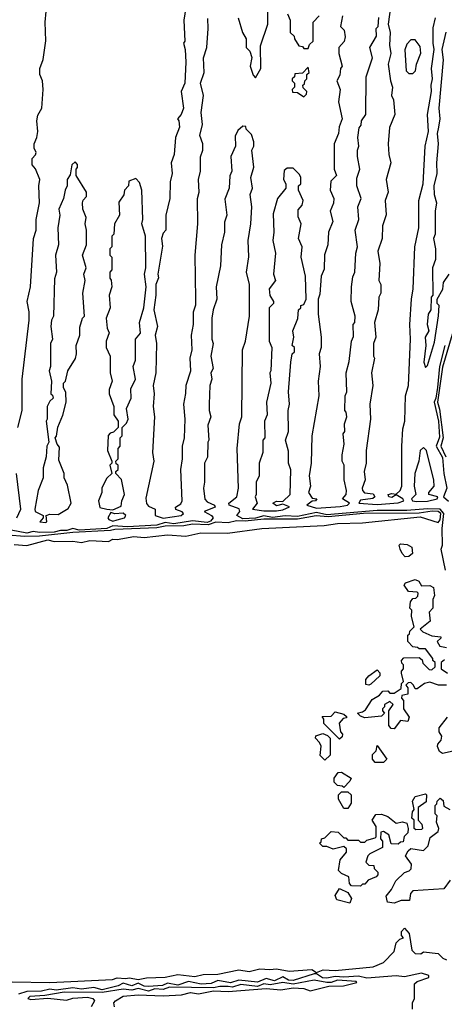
# Model space of a CAD drawing. Extents: x 2737310 to 2869991, y 870230 to 1012730.
# Tile 274 of 479: x 2774341 to 2776364, y 952108 to 956797. Entities that reach past the tile are written whole.
import ezdxf

# ---------------------------------------------------------------- set-up
doc = ezdxf.new("R2010")
doc.units = 0

msp = doc.modelspace()

# ---------------------------------------------------------------- linework, layer by layer
at = {"layer": '0CON02XD'}
for points in [[(2775382.5, 956805), (2775402.5, 956735), (2775420, 956705), (2775420, 956665), (2775437, 956647), (2775447, 956617), (2775440, 956575), (2775453, 956533), (2775465, 956520), (2775490, 956565), (2775488.3, 956671.7), (2775523.3, 956775), (2775523.6, 956916.4)], [(2776113.6, 956903.6), (2776097.5, 956775), (2776106.2, 956735), (2776102.5, 956675), (2776108.8, 956635), (2776096.7, 956585), (2776107.5, 956505), (2776117.5, 956475), (2776112.5, 956435), (2776122.5, 956415), (2776128.8, 956345), (2776103, 956283), (2776097.5, 956205), (2776100, 956155), (2776110, 956115), (2776087.5, 956035), (2776097.5, 955975), (2776082.5, 955935), (2776087, 955867), (2776070, 955815), (2776067.5, 955755), (2776047.5, 955695), (2776056.7, 955635), (2776052.5, 955555), (2776062.5, 955535), (2776062.5, 955495), (2776052.5, 955475), (2776050, 955415), (2776032.5, 955355), (2776037.5, 955285), (2776027.5, 955255), (2776027.5, 955195), (2776032.5, 955185), (2776017.5, 955115), (2776023.3, 955055), (2776010, 954965), (2776012.5, 954895), (2775992.5, 954745), (2775992.5, 954685), (2775983.3, 954645), (2775987.5, 954605), (2775973.3, 954565), (2775974.1, 954554.1), (2775983.9, 954543.9), (2776025, 954538.6), (2776033.8, 954525), (2776024.1, 954515.9), (2775965, 954508), (2775957.5, 954495), (2776045, 954488.2), (2776145, 954495.7), (2776171.2, 954505), (2776166.7, 954515), (2776135, 954533.3), (2776115, 954521.4), (2776100, 954525), (2776096.7, 954535), (2776115, 954540.8), (2776135, 954536.7), (2776153.3, 954555), (2776161.2, 954575), (2776161.2, 954765), (2776167.5, 954847.5), (2776176.7, 954885), (2776180, 955005), (2776193.3, 955055), (2776203.3, 955275), (2776200, 955345), (2776207.5, 955465), (2776216.7, 955515), (2776223.3, 955715), (2776242.5, 955805), (2776243.3, 955935), (2776263.3, 956015), (2776273.8, 956195), (2776288.8, 956265), (2776283.8, 956345), (2776303.3, 956455), (2776301.2, 956485), (2776307.5, 956515), (2776303.3, 956565), (2776316.7, 956655), (2776311.2, 956685), (2776312, 956758), (2776322.5, 956805)], [(2774332.5, 954855), (2774353.3, 954935), (2774353.3, 955085), (2774386.7, 955365), (2774386.7, 955405), (2774377.5, 955455), (2774393.3, 955525), (2774407.5, 955755), (2774420, 955795), (2774420, 955845), (2774436.2, 955925), (2774432.5, 956005), (2774437.5, 956035), (2774417, 956087), (2774400, 956105), (2774400, 956135), (2774417, 956153), (2774420, 956165), (2774410, 956185), (2774410, 956205), (2774422.5, 956235), (2774427.5, 956265), (2774422.5, 956315), (2774428.3, 956341.7), (2774446.7, 956375), (2774453.3, 956465), (2774450, 956505), (2774437.5, 956535), (2774437.5, 956565), (2774453, 956607), (2774466.4, 956696.4), (2774462.5, 956785), (2774467.5, 956835)], [(2775133.3, 956855), (2775123.3, 956795), (2775127.5, 956695), (2775122.5, 956685), (2775130, 956655), (2775132.5, 956595), (2775127.5, 956495), (2775110, 956455), (2775122.5, 956375), (2775110, 956345), (2775092.5, 956325), (2775100, 956315), (2775102.5, 956285), (2775083.6, 956236.4), (2775077.5, 956155), (2775063.3, 956115), (2775067.5, 956065), (2775057.5, 956025), (2775056.7, 955945), (2775037.5, 955865), (2775037.5, 955795), (2775025, 955780), (2775017.5, 955755), (2775021.7, 955718.3), (2775000, 955585), (2775003, 955567), (2774990, 955535), (2774990, 955485), (2774980, 955415), (2774997.5, 955335), (2774987.5, 955295), (2774992.5, 955255), (2774990, 955115), (2774976.7, 955055), (2774982.5, 955015), (2774977.5, 954955), (2774983.3, 954905), (2774973.3, 954735), (2774980, 954695), (2774942.3, 954517.7), (2774945, 954492.5), (2774955, 954480), (2774986.7, 954465), (2774986.7, 954435), (2775025, 954422.5), (2775110, 954435), (2775121.2, 954445), (2775115, 954453.3), (2775085, 954463.8), (2775083.3, 954475), (2775108.3, 954491.7), (2775116, 954505), (2775108.8, 954655), (2775116.2, 954705), (2775116.2, 954765), (2775126.2, 954805), (2775130, 954895), (2775123.3, 954965), (2775133.6, 955016.4), (2775133.9, 955056.1), (2775156.7, 955125), (2775153.3, 955185), (2775163.3, 955225), (2775160, 955295), (2775170, 955345), (2775170, 955405), (2775180.7, 955439.3), (2775180, 955465), (2775176.7, 955675), (2775190, 955825), (2775188.8, 955945), (2775196.2, 955975), (2775193.3, 956035), (2775203.3, 956075), (2775203, 956143), (2775213.3, 956175), (2775213.3, 956205), (2775200, 956245), (2775213, 956297), (2775206.7, 956355), (2775216.7, 956435), (2775202.5, 956495), (2775220, 956545), (2775217.5, 956615), (2775232.5, 956665), (2775240, 956755), (2775237, 956803)], [(2775617.5, 956825), (2775630, 956795), (2775630, 956735), (2775648.3, 956718.3), (2775650, 956705), (2775671.7, 956671.7), (2775688.3, 956668.3), (2775695, 956660), (2775715, 956660), (2775721.7, 956678.3), (2775740, 956695), (2775740, 956785), (2775767.5, 956815)], [(2775880, 956815), (2775870, 956765), (2775887, 956747), (2775892.5, 956715), (2775887, 956693), (2775862.5, 956665), (2775862.5, 956635), (2775877.5, 956575), (2775870, 956565), (2775867, 956533), (2775852.5, 956505), (2775867.5, 956465), (2775860, 956405), (2775877.5, 956325), (2775863, 956287), (2775860, 956255), (2775840, 956205), (2775840, 956085), (2775850, 956055), (2775823, 956027), (2775820, 955985), (2775837.5, 955945), (2775836.4, 955923.6), (2775820, 955885), (2775832.5, 955835), (2775812.5, 955785), (2775810, 955725), (2775793.6, 955676.4), (2775791.7, 955608.3), (2775777.5, 955575), (2775770.7, 955489.3), (2775763.3, 955465), (2775763.3, 955395), (2775777.5, 955285), (2775777.5, 955235), (2775767.5, 955205), (2775772.5, 955145), (2775763.3, 955075), (2775766.7, 955005), (2775733.3, 954815), (2775730, 954685), (2775720, 954625), (2775727.5, 954575), (2775717.5, 954545), (2775735, 954517.5), (2775756.7, 954515), (2775750, 954505), (2775735, 954503.8), (2775710, 954485), (2775755, 954470.8), (2775867.9, 954477.9), (2775903.3, 954485), (2775913.3, 954495), (2775880, 954515), (2775896.7, 954535), (2775898.8, 954555), (2775887.5, 954605), (2775887.5, 954675), (2775877.5, 954695), (2775877.5, 954725), (2775887.5, 954775), (2775882.5, 954825), (2775890, 954835), (2775888.3, 954871.7), (2775900, 954905), (2775897, 954927), (2775890, 954935), (2775892.5, 955005), (2775900, 955025), (2775897.5, 955115), (2775911.7, 955168.3), (2775922.5, 955265), (2775931.7, 955288.3), (2775930, 955345), (2775937.5, 955355), (2775940, 955385), (2775920, 955455), (2775922.5, 955525), (2775928.3, 955571.7), (2775937.5, 955595), (2775942.5, 955685), (2775950, 955715), (2775940, 955795), (2775957.5, 955845), (2775952.5, 955905), (2775967.5, 955945), (2775947.5, 956005), (2775948.3, 956041.7), (2775962.5, 956085), (2775950, 956145), (2775950, 956175), (2775957.5, 956195), (2775952.5, 956235), (2775958.3, 956281.7), (2775967.5, 956295), (2775970, 956315), (2775990, 956345), (2775992.5, 956525), (2776022.5, 956615), (2776010, 956665), (2776041.7, 956718.3), (2776040, 956755), (2776050, 956765), (2776053, 956807)], [(2776372, 956738), (2776352.5, 956655), (2776358.8, 956605), (2776337.5, 956375), (2776343.8, 956325), (2776336.7, 956285), (2776330, 956255), (2776334.3, 956205), (2776326.7, 956115), (2776328.8, 956065), (2776314, 956006), (2776316.7, 955965), (2776327.5, 955925), (2776320, 955885), (2776320, 955775), (2776313.3, 955755), (2776322.5, 955705), (2776322.5, 955655), (2776307.5, 955615), (2776310, 955485), (2776302.5, 955475), (2776300, 955415), (2776287.5, 955395), (2776283.3, 955345), (2776290, 955315), (2776273.3, 955285), (2776276.7, 955245), (2776267.5, 955165), (2776275, 955140), (2776285, 955150), (2776318.3, 955261.7), (2776337, 955387), (2776340, 955435), (2776330, 955445), (2776330, 955465), (2776357, 955513), (2776360, 955545), (2776387.5, 955585)], [(2776215, 956540), (2776227, 956553), (2776232.5, 956585), (2776253, 956637), (2776248.8, 956668.8), (2776225, 956700), (2776205, 956700), (2776185, 956680), (2776177, 956653), (2776183, 956553), (2776195, 956540), (2776215, 956540)], [(2775695, 956430), (2775708.3, 956441.7), (2775710, 956455), (2775691.7, 956471.7), (2775690, 956485), (2775698.3, 956491.7), (2775700, 956505), (2775710, 956515), (2775710, 956535), (2775720, 956545), (2775715, 956570), (2775688.3, 956541.7), (2775651.7, 956538.3), (2775650, 956525), (2775640, 956515), (2775640, 956505), (2775650, 956495), (2775650, 956475), (2775640, 956465), (2775641.7, 956451.7), (2775665, 956450), (2775695, 956430)], [(2776370, 954175), (2776350, 954275), (2776355.8, 954295), (2776354.3, 954374.3), (2776362.7, 954445), (2776344, 954465), (2776285, 954468), (2776185, 954459.2), (2776045, 954459.7), (2775805, 954439.2), (2775755, 954450), (2775665, 954430), (2775606, 954434), (2775545, 954426), (2775505, 954433.8), (2775465, 954422.6), (2775405, 954419.7), (2775376.2, 954435), (2775390, 954455), (2775387, 954467), (2775340, 954485), (2775337.5, 954495), (2775376.1, 954523.9), (2775383.3, 954565), (2775377.5, 954755), (2775388.3, 954871.7), (2775400, 954905), (2775402.5, 955225), (2775416.7, 955265), (2775436.7, 955385), (2775436.7, 955535), (2775422.5, 955595), (2775433, 955667), (2775430, 955745), (2775443.3, 955825), (2775447.5, 955905), (2775440, 955965), (2775450, 955995), (2775443.3, 956045), (2775456.7, 956095), (2775447.5, 956175), (2775456.4, 956193.6), (2775457.5, 956215), (2775445, 956250), (2775420, 956275), (2775418.3, 956288.3), (2775405, 956290), (2775380.7, 956269.3), (2775368.3, 956241.7), (2775370, 956195), (2775347.5, 956145), (2775352.5, 956075), (2775343, 956053), (2775340, 955995), (2775318.3, 955941.7), (2775327.5, 955865), (2775317, 955833), (2775316.7, 955785), (2775302.5, 955725), (2775297.5, 955625), (2775277.5, 955525), (2775280, 955465), (2775262.5, 955415), (2775257.5, 955375), (2775257.5, 955275), (2775262.5, 955255), (2775252.5, 955195), (2775262.5, 955135), (2775252.5, 955115), (2775257.5, 955085), (2775247.5, 955055), (2775243.3, 954965), (2775243.3, 954935), (2775252.5, 954905), (2775237.5, 954865), (2775242.5, 954795), (2775237.5, 954785), (2775236.4, 954713.6), (2775222.5, 954685), (2775222.5, 954595), (2775216.7, 954565), (2775223, 954513), (2775235, 954500), (2775270, 954485), (2775272.5, 954475), (2775220, 954455), (2775255.5, 954435.5), (2775262.9, 954425), (2775250.8, 954409.2), (2775235, 954402.9), (2775165, 954410), (2775075, 954395.9), (2775035, 954402.5), (2774995, 954389.5), (2774855, 954381.9), (2774785, 954386), (2774756.3, 954373.7), (2774625, 954366.1), (2774595, 954374.4), (2774565.9, 954364.1), (2774535, 954364.6), (2774505, 954356.9), (2774435, 954354), (2774405, 954359.1), (2774375, 954350.7), (2774300, 954365)], [(2774465, 954402), (2774470, 954405), (2774467.5, 954435), (2774485, 954442), (2774525, 954440), (2774571.7, 954468.3), (2774586.1, 954493.9), (2774569.3, 954579.3), (2774552.5, 954615), (2774552.5, 954635), (2774528.3, 954698.3), (2774531.7, 954761.7), (2774520, 954775), (2774510, 954805), (2774517, 954813), (2774523, 954857), (2774547, 954913), (2774562.5, 954975), (2774561.7, 955021.7), (2774550, 955045), (2774550, 955065), (2774560, 955075), (2774570, 955125), (2774607, 955183), (2774612.5, 955205), (2774610, 955245), (2774627.5, 955295), (2774628.3, 955331.7), (2774640, 955375), (2774650, 955385), (2774642.5, 955495), (2774652.5, 955555), (2774647.5, 955585), (2774657.5, 955615), (2774640, 955675), (2774660, 955725), (2774660, 955795), (2774652.5, 955825), (2774657.5, 955855), (2774642.5, 955895), (2774640, 955925), (2774643, 955937), (2774660, 955955), (2774660, 955975), (2774610, 956055), (2774610, 956085), (2774617, 956093), (2774617, 956107), (2774605, 956120), (2774590, 956105), (2774581.7, 956058.3), (2774567.5, 956035), (2774567.5, 956005), (2774557.5, 955985), (2774550, 955945), (2774527.5, 955895), (2774532.5, 955865), (2774522.5, 955805), (2774526.7, 955725), (2774512.5, 955675), (2774516.7, 955595), (2774507, 955563), (2774502.5, 955385), (2774493.6, 955366.4), (2774490, 955335), (2774497.5, 955275), (2774487.5, 955255), (2774487.5, 955145), (2774482.5, 955125), (2774492.5, 955075), (2774490, 955015), (2774498.3, 955008.3), (2774500, 954995), (2774485, 954980), (2774472.5, 954955), (2774472.5, 954895), (2774467.5, 954885), (2774480, 954785), (2774470, 954765), (2774467.5, 954715), (2774453, 954663), (2774452.5, 954615), (2774430, 954555), (2774413.8, 954465), (2774414.3, 954454.3), (2774452.5, 954435), (2774453.3, 954425), (2774437.5, 954405), (2774465, 954402)], [(2775565, 954457.5), (2775595, 954463.3), (2775627.5, 954477.5), (2775595, 954490), (2775565, 954481.4), (2775547.5, 954495), (2775565, 954504), (2775595, 954502.5), (2775630, 954535), (2775633, 954653), (2775622.5, 954685), (2775621.7, 954741.7), (2775607.5, 954795), (2775622.5, 954835), (2775620, 954935), (2775627.5, 954965), (2775622.5, 955025), (2775632.5, 955165), (2775640, 955205), (2775650, 955215), (2775650, 955235), (2775640, 955245), (2775647.5, 955285), (2775642.5, 955315), (2775667, 955373), (2775670, 955415), (2775680, 955425), (2775680, 955435), (2775695, 955440), (2775706.7, 955465), (2775702.5, 955575), (2775682.5, 955665), (2775687.5, 955715), (2775670, 955755), (2775682.5, 955825), (2775668.3, 955858.3), (2775668.3, 955891.7), (2775687, 955913), (2775692.5, 955935), (2775670, 955985), (2775670, 956005), (2775680, 956015), (2775680, 956045), (2775675, 956060), (2775645, 956090), (2775615, 956090), (2775601.7, 956078.3), (2775597.5, 956035), (2775610, 956015), (2775610, 955995), (2775570, 955945), (2775548.3, 955871.7), (2775552.5, 955785), (2775547.5, 955745), (2775560, 955685), (2775550, 955585), (2775560, 955555), (2775530, 955515), (2775533, 955483), (2775550, 955455), (2775550, 955445), (2775530, 955425), (2775530, 955265), (2775542.5, 955235), (2775537.5, 955125), (2775532.5, 955115), (2775537.5, 955065), (2775517.5, 954975), (2775520, 954915), (2775507.5, 954885), (2775510, 954805), (2775500, 954795), (2775500, 954735), (2775482.5, 954685), (2775482.5, 954625), (2775467.5, 954595), (2775467.5, 954535), (2775462.5, 954525), (2775473.3, 954495), (2775450, 954465), (2775505, 954458), (2775565, 954457.5)], [(2774785, 954462.5), (2774825, 954480), (2774827.5, 954505), (2774840, 954535), (2774827, 954607), (2774800, 954635), (2774800, 954645), (2774810, 954655), (2774810, 954675), (2774801.7, 954681.7), (2774800, 954695), (2774810, 954705), (2774810, 954755), (2774820, 954765), (2774820, 954805), (2774830, 954815), (2774830, 954855), (2774850, 954875), (2774857.5, 954895), (2774850, 954945), (2774872.5, 954995), (2774870.7, 955039.3), (2774892.5, 955085), (2774882.5, 955145), (2774892.5, 955175), (2774892.5, 955275), (2774916.4, 955303.6), (2774912.5, 955355), (2774933.3, 955425), (2774943.3, 955525), (2774936.7, 955585), (2774942.5, 955615), (2774940, 955765), (2774922.5, 955825), (2774927.5, 955845), (2774922.5, 955985), (2774911.7, 956021.7), (2774895, 956040), (2774861.7, 956028.3), (2774860, 956005), (2774840, 955985), (2774837, 955963), (2774813, 955927), (2774817.5, 955865), (2774792.5, 955825), (2774790, 955775), (2774780, 955765), (2774780, 955715), (2774770, 955705), (2774770, 955675), (2774780, 955665), (2774780, 955605), (2774770, 955595), (2774770, 955565), (2774777, 955557), (2774780, 955525), (2774767.5, 955485), (2774772.5, 955425), (2774752.5, 955375), (2774758.3, 955328.3), (2774767.5, 955305), (2774752.5, 955265), (2774752.5, 955235), (2774772.5, 955195), (2774772.5, 955115), (2774782.5, 955075), (2774767.5, 955035), (2774767.5, 955015), (2774790, 954955), (2774790, 954915), (2774810, 954885), (2774810, 954855), (2774788.3, 954831.7), (2774771.7, 954828.3), (2774763, 954817), (2774760, 954745), (2774780, 954695), (2774780, 954685), (2774770, 954675), (2774780, 954635), (2774757, 954613), (2774733, 954567), (2774732.5, 954545), (2774717.5, 954505), (2774723.6, 954473.6), (2774756.2, 954466.2), (2774785, 954462.5)], [(2776422.3, 955367.7), (2776355, 955142.5), (2776332.1, 954975), (2776342.1, 954942.1), (2776359.4, 954805), (2776348.5, 954765), (2776372.2, 954715)], [(2776366.2, 955245), (2776341.1, 955145), (2776332.2, 955045), (2776324.6, 954995), (2776315.4, 954975), (2776336.9, 954885), (2776342.2, 954807.8), (2776325.7, 954765), (2776355, 954712.5), (2776361.8, 954635), (2776376.5, 954565), (2776361.2, 954525), (2776385, 954504.6)], [(2776231.7, 954501.7), (2776285, 954503.8), (2776330, 954515), (2776333.3, 954525), (2776291.2, 954535), (2776291.2, 954545), (2776316, 954575), (2776313.9, 954603.9), (2776280, 954745), (2776265, 954760), (2776250, 954745), (2776242.5, 954695), (2776224.1, 954635.9), (2776220, 954575), (2776228.8, 954535), (2776208.8, 954515), (2776212.5, 954505), (2776231.7, 954501.7)], [(2774327.1, 954425), (2774347.1, 954465), (2774326.7, 954635)], [(2774315, 954298), (2774375, 954293.3), (2774475, 954320), (2774505, 954312), (2774595, 954313.8), (2774635, 954306.7), (2774675, 954316), (2774765, 954312.5), (2774785, 954323.3), (2774805, 954321.2), (2774885, 954335.8), (2774935, 954330), (2775045, 954344.2), (2775133, 954337), (2775205, 954353.8), (2775331.7, 954351.7), (2775495, 954372.9), (2775792.3, 954387.7), (2775855, 954398.1), (2775975, 954401.1), (2776249.2, 954429.2), (2776335, 954402), (2776345.3, 954414.7), (2776347.9, 954445), (2776335, 954455.3), (2776306, 954456), (2776245, 954446.9), (2775980, 954445), (2775811.2, 954428.8), (2775753.7, 954433.7), (2775665, 954418), (2775505, 954418.2), (2775415, 954408.2), (2775375, 954410.4), (2775335, 954401.1), (2775275, 954404.4), (2775239.3, 954390.7), (2775165, 954394.5), (2775123.4, 954386.6), (2775035, 954385.4), (2774995, 954377.3), (2774795, 954369.6), (2774774.2, 954364.2), (2774595, 954354.4), (2774435, 954337.8), (2774365, 954335.4), (2774285, 954342.5)], [(2774785, 954409.2), (2774805, 954414.4), (2774840, 954425), (2774847.5, 954435), (2774835, 954446.2), (2774795, 954443.8), (2774775, 954450), (2774761.2, 954425), (2774766.1, 954416.1), (2774785, 954409.2)], [(2776178.3, 954238.3), (2776163.9, 954253.9), (2776153.3, 954275), (2776150, 954295), (2776155, 954300), (2776187, 954297), (2776210, 954285), (2776212.5, 954255), (2776195, 954240), (2776178.3, 954238.3)], [(2776375, 953627.5), (2776337, 953627), (2776295, 953642.5), (2776270, 953635), (2776235, 953610), (2776225, 953610), (2776218.3, 953628.3), (2776205, 953640), (2776191.7, 953638.3), (2776181.7, 953628.3), (2776190, 953615), (2776190, 953585), (2776161.7, 953578.3), (2776160, 953565), (2776170, 953555), (2776170, 953515), (2776197.5, 953475), (2776190, 953455), (2776155, 953460), (2776125, 953420), (2776111.7, 953421.7), (2776100, 953435), (2776100, 953505), (2776120, 953535), (2776105, 953550), (2776080, 953535), (2776080, 953525), (2776070, 953515), (2776070, 953505), (2776080, 953495), (2776065, 953480), (2775985, 953472.5), (2775965, 953480), (2775950, 953495), (2775975, 953500), (2775989.3, 953510.7), (2776020.7, 953559.3), (2776055, 953580), (2776071.7, 953598.3), (2776095, 953600), (2776105, 953590), (2776125, 953590), (2776158.3, 953611.7), (2776160, 953635), (2776170, 953645), (2776160, 953685), (2776160, 953695), (2776170, 953705), (2776170, 953725), (2776161.7, 953731.7), (2776160, 953745), (2776171.7, 953758.3), (2776245, 953760), (2776258.3, 953748.3), (2776261.7, 953731.7), (2776291.7, 953701.7), (2776305, 953700), (2776320, 953715), (2776320, 953735), (2776310, 953745), (2776310, 953755), (2776275, 953800), (2776245, 953800), (2776237, 953807), (2776215, 953810), (2776190, 953835), (2776190, 953865), (2776198.3, 953871.7), (2776200, 953885), (2776220, 953905), (2776207.5, 953955), (2776210, 953985), (2776200, 953995), (2776202.5, 954025), (2776215, 954040), (2776228.3, 954041.7), (2776238.3, 954051.7), (2776240, 954065), (2776235, 954070), (2776193.6, 954073.6), (2776173, 954103), (2776180, 954115), (2776225, 954130), (2776243, 954123), (2776255, 954100), (2776295, 954102.5), (2776313, 954093), (2776317.5, 954055), (2776310, 954035), (2776310, 953995), (2776292.5, 953975), (2776297, 953933), (2776250, 953895), (2776261.7, 953881.7), (2776305, 953862.5), (2776348.3, 953858.3), (2776348.3, 953851.7), (2776330, 953835), (2776343, 953813), (2776375, 953807.5)], [(2776365, 953747.5), (2776350, 953735), (2776350, 953705), (2776380, 953685)], [(2776005, 953627.5), (2775990.7, 953630.7), (2775990, 953655), (2776005, 953672.5), (2776045, 953700), (2776057, 953687), (2776057.5, 953672.5), (2776015, 953632.5), (2776005, 953627.5)], [(2775865, 953370), (2775790, 953445), (2775790, 953465), (2775781.7, 953478.3), (2775825, 953480), (2775845, 953500), (2775885, 953490), (2775898.3, 953478.3), (2775898.3, 953471.7), (2775881.7, 953468.3), (2775863, 953447), (2775870, 953405), (2775880, 953395), (2775878.3, 953381.7), (2775865, 953370)], [(2776407, 953313), (2776355, 953302.5), (2776341.7, 953311.7), (2776332.5, 953335), (2776333, 953347), (2776350, 953365), (2776352.5, 953385), (2776340, 953405), (2776340, 953425), (2776380, 953475)], [(2775795, 953270), (2775773, 953293), (2775777, 953337), (2775770, 953355), (2775750, 953375), (2775753, 953387), (2775785, 953397.5), (2775808.3, 953388.3), (2775820, 953375), (2775820, 953295), (2775795, 953270)], [(2776075, 953260), (2776035, 953260), (2776022.5, 953275), (2776023, 953297), (2776040, 953315), (2776045, 953340), (2776090, 953275), (2776075, 953260)], [(2775885, 953140), (2775877, 953147), (2775855, 953150), (2775840, 953165), (2775840, 953185), (2775858.3, 953211.7), (2775875, 953212.5), (2775920, 953185), (2775915, 953170), (2775885, 953140)], [(2775905, 953040), (2775885, 953040), (2775860, 953085), (2775860, 953105), (2775875, 953120), (2775905, 953120), (2775920, 953105), (2775920, 953065), (2775905, 953040)], [(2776133.6, 952696.4), (2776173.9, 952736.1), (2776197, 952743), (2776207, 952753), (2776207.5, 952775), (2776180, 952815), (2776191.7, 952838.3), (2776205, 952850), (2776265, 952840), (2776287, 952863), (2776297.5, 952902.5), (2776335, 952930), (2776337.5, 952945), (2776327.5, 952975), (2776330, 953005), (2776320, 953015), (2776320, 953055), (2776328.3, 953061.7), (2776330, 953075), (2776345, 953090), (2776358.3, 953078.3), (2776361.7, 953051.7), (2776390, 953035)], [(2776228.3, 952938.3), (2776220, 952945), (2776220, 952985), (2776210, 952995), (2776212.5, 953025), (2776220, 953035), (2776212.5, 953075), (2776225, 953097.5), (2776275, 953110), (2776280, 953105), (2776278.3, 953071.7), (2776240, 953045), (2776240, 952985), (2776257.5, 952965), (2776260, 952945), (2776255, 952940), (2776228.3, 952938.3)], [(2775965, 952670), (2775921.7, 952671.7), (2775913, 952683), (2775910, 952715), (2775875, 952730), (2775860, 952745), (2775867.5, 952795), (2775898.3, 952831.7), (2775898.3, 952848.3), (2775885, 952860), (2775835, 952846.7), (2775805, 952860), (2775785, 952860), (2775770, 952875), (2775778.3, 952881.7), (2775780, 952895), (2775795, 952900), (2775825, 952930), (2775858.3, 952928.3), (2775885, 952900), (2775895, 952900), (2775905, 952890), (2775955, 952890), (2775965, 952880), (2775985, 952880), (2775995, 952890), (2776035, 952900), (2776040, 952905), (2776040, 952955), (2776020, 952985), (2776038.3, 953011.7), (2776065, 953012.5), (2776095, 953002.5), (2776135, 952970), (2776165, 952977.5), (2776185, 952970), (2776192.5, 952945), (2776190, 952925), (2776173, 952907), (2776168.3, 952881.7), (2776155, 952880), (2776145, 952870), (2776111.7, 952871.7), (2776100, 952915), (2776075, 952930), (2776061.7, 952928.3), (2776060, 952895), (2776070, 952885), (2776070, 952855), (2776010, 952825), (2776000, 952815), (2775990, 952785), (2776005, 952770), (2776028.3, 952768.3), (2776030, 952755), (2776047, 952737), (2776047.5, 952725), (2776040, 952715), (2776001.7, 952698.3), (2775985, 952680), (2775975, 952680), (2775965, 952670)], [(2776391.7, 952698.3), (2776361.7, 952658.3), (2776215, 952647.5), (2776202.5, 952635), (2776198.3, 952601.7), (2776158.3, 952601.7), (2776125, 952590), (2776093.6, 952593.6), (2776087, 952623), (2776112.5, 952655), (2776133.6, 952696.4)], [(2775915, 952590), (2775852.5, 952605), (2775843.6, 952626.4), (2775865, 952660), (2775905, 952640), (2775921.7, 952611.7), (2775915, 952590)], [(2774305, 952214.4), (2774485, 952212), (2774783.9, 952226.1), (2774805, 952234), (2774845, 952230), (2774865, 952234.2), (2774905, 952226.2), (2774945, 952234.5), (2775033.6, 952236.4), (2775095, 952249.2), (2775175, 952240), (2775215, 952249.4), (2775285, 952251.2), (2775385, 952272.5), (2775435, 952264.3), (2775485, 952277.5), (2775533, 952273), (2775565, 952277.5), (2775625, 952266.2), (2775733, 952273), (2775755, 952260), (2775787.7, 952272.3), (2775845, 952269.2), (2776025, 952286.2), (2776075, 952307.5), (2776125, 952360), (2776135, 952400), (2776151.7, 952418.3), (2776170, 952425), (2776160, 952435), (2776160, 952455), (2776175, 952470), (2776197.5, 952445), (2776210, 952365), (2776225, 952350), (2776251.7, 952348.3), (2776265, 952357.5), (2776335, 952350), (2776357, 952327), (2776375, 952318.8)], [(2776212.5, 952085), (2776213.3, 952115), (2776222.5, 952135), (2776222.5, 952205), (2776235, 952216.7), (2776290, 952235), (2776290, 952245), (2776255, 952255.6), (2776175, 952238.5), (2776135, 952243.3), (2775995, 952231.8), (2775955, 952242.5), (2775885, 952236.7), (2775845, 952240.5), (2775805, 952231.5), (2775784, 952234), (2775755, 952253.3), (2775745, 952253.3), (2775645, 952221.1), (2775622.6, 952222.6), (2775595, 952238.8), (2775555, 952220), (2775515, 952230.6), (2775475, 952213.2), (2775385, 952222.5), (2775345, 952209.6), (2775285, 952220.8), (2775252.9, 952207.1), (2775206, 952204), (2775145, 952216.2), (2775095, 952199.5), (2775045, 952209.2), (2775022.4, 952197.6), (2774955, 952191.8), (2774935, 952193.8), (2774905, 952208.8), (2774875, 952195.6), (2774835, 952208.8), (2774810, 952195), (2774735, 952176.9), (2774695, 952187.1), (2774635, 952180), (2774595, 952185.6), (2774515, 952175.4), (2774485, 952179.4), (2774445, 952170.4), (2774375, 952169.5), (2774335, 952155.9)], [(2774792.5, 952095), (2774790, 952115), (2774797.5, 952125), (2774835, 952146.7), (2774905, 952153.3), (2775025, 952147.5), (2775113, 952153), (2775155, 952163.3), (2775193, 952157), (2775265, 952172.5), (2775335, 952168.8), (2775515, 952183.3), (2775585, 952177.5), (2775645, 952186.7), (2775695, 952183.3), (2775725, 952172.5), (2775813.6, 952193.6), (2775883.6, 952196.4), (2775948.3, 952211.7), (2775945, 952216.2), (2775855, 952222), (2775825, 952211.2), (2775805, 952211.2), (2775745, 952222.5), (2775645, 952203.3), (2775595, 952212), (2775535, 952200), (2775505, 952205.7), (2775475, 952192.5), (2775395, 952202), (2775355, 952190), (2775335, 952192), (2775295, 952193.3), (2775264.2, 952185.8), (2775055, 952188.9), (2775025, 952178.6), (2774985, 952180.8), (2774955, 952170), (2774905, 952183.8), (2774875, 952175.6), (2774835, 952179.2), (2774735, 952164), (2774553.8, 952166.2), (2774460.7, 952149.3), (2774390, 952145), (2774380, 952135), (2774395, 952130), (2774475, 952137.5), (2774565, 952127.5), (2774595, 952137.5), (2774665, 952142.5), (2774690, 952135), (2774697.5, 952125), (2774682.5, 952095)]]:
    msp.add_lwpolyline(points, dxfattribs=at)

doc.saveas('drawing.dxf')
